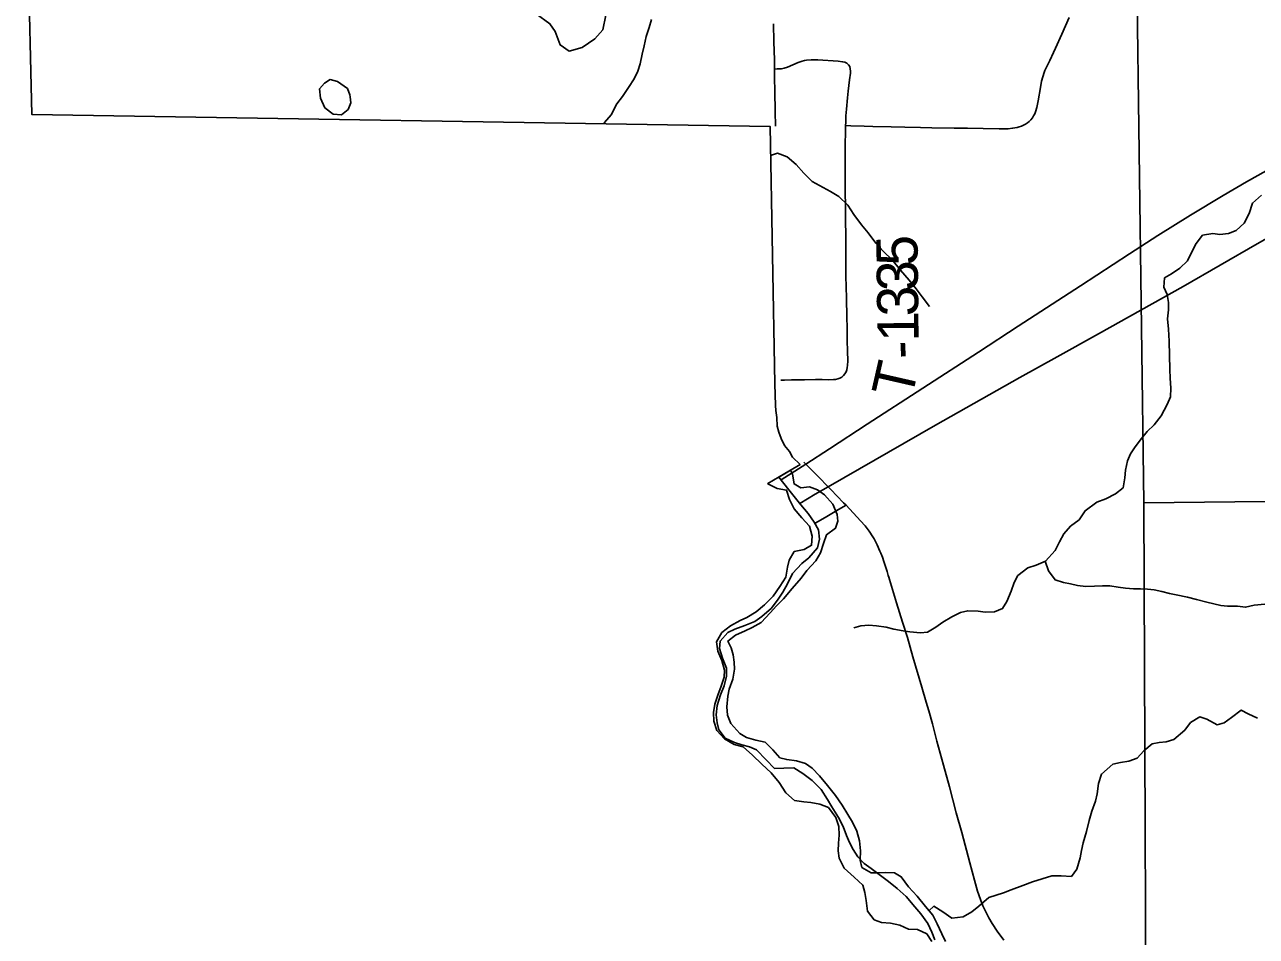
# Model space of a CAD drawing. Extents: x 1874609 to 2204689, y 815661 to 1281160.
# Drawn here: x 1993886 to 2002860, y 1017006 to 1023652 of the extents above; entities that cross this region are included whole.
import ezdxf

# ---------------------------------------------------------------- set-up
doc = ezdxf.new("R2010")
doc.units = 0
for name, color, linetype in [('GM_X_Adjacent_County', 7, 'Continuous'), ('GM_X_County', 7, 'Continuous'), ('GM_X_County_Road', 7, 'Continuous'), ('GM_X_Interstate_Route', 7, 'Continuous'), ('GM_X_Major_Lake', 7, 'Continuous'), ('GM_X_Minor_Lake', 7, 'Continuous'), ('GM_X_Minor_River', 7, 'Continuous'), ('GM_X_Section', 7, 'Continuous'), ('GM_X_State_Route', 7, 'Continuous'), ('GM_X_Township', 7, 'Continuous'), ('GM_X_Township_Road', 7, 'Continuous'), ('GM_X_Township_Road_Text', 7, 'Continuous')]:
    doc.layers.add(name, color=color, linetype=linetype)

msp = doc.modelspace()

# ---------------------------------------------------------------- linework, layer by layer
at = {"layer": 'GM_X_Adjacent_County'}
msp.add_lwpolyline([(1993885.9, 1025282.7), (1993938.6, 1022996.1), (1999318.6, 1022908.6), (1999352.6, 1021034.3), (1999355.5, 1020876.3), (1999359.4, 1020838.3), (1999365.4, 1020788.2), (1999367.4, 1020726.1), (1999381.4, 1020682.1), (1999397.4, 1020636), (1999421.4, 1020584), (1999457.3, 1020539.9), (1999481.3, 1020497.9), (1999535.4, 1020445.8), (1999379.4, 1020353.9), (1999454, 1020260.6), (1999541.2, 1020151.5), (1999593.2, 1020089.4), (1999638.4, 1020025.1), (1999669.2, 1019969.3), (1999677.2, 1019901.2), (1999663.1, 1019837.1), (1999599, 1019765), (1999549, 1019723), (1999480.9, 1019650.9), (1999444.8, 1019574.8), (1999410.7, 1019514.7), (1999376.7, 1019464.6), (1999326.6, 1019398.6), (1999256.5, 1019336.5), (1999204.5, 1019302.4), (1999132.4, 1019272.4), (1999060.3, 1019244.3), (1999008.3, 1019220.3), (1998952.2, 1019158.2), (1998948.2, 1019104.2), (1998970.2, 1019034.1), (1999000.1, 1018962), (1998998.1, 1018903.9), (1998982.1, 1018831.8), (1998956, 1018765.7), (1998931.9, 1018689.6), (1998923.9, 1018621.6), (1998931.9, 1018561.5), (1998943.8, 1018511.4), (1998989.8, 1018451.4), (1999057.9, 1018419.3), (1999111.9, 1018403.3), (1999167.9, 1018387.3), (1999218, 1018365.3), (1999288, 1018293.2), (1999350, 1018229.1), (1999418, 1018233.1), (1999490.1, 1018235.2), (1999556.1, 1018193.1), (1999624.1, 1018143.1), (1999688.2, 1018077), (1999736.2, 1018004.9), (1999766.1, 1017950.8), (1999816.1, 1017872.7), (1999848.1, 1017806.7), (1999874.1, 1017740.6), (1999896.1, 1017690.5), (1999922.1, 1017638.5), (1999956.1, 1017586.4), (2000002.1, 1017536.3), (2000052.1, 1017500.3), (2000130.1, 1017442.2), (2000180.1, 1017406.2), (2000242.1, 1017354.1), (2000308.2, 1017296.1), (2000370.2, 1017222), (2000416.2, 1017169.9), (2000466.2, 1017099.9), (2000496.2, 1017037.8), (2000518.1, 1016981.7)], dxfattribs=at)
at = {"layer": 'GM_X_County'}
msp.add_lwpolyline([(2000518.1, 1016981.7), (2000496.2, 1017037.8), (2000466.2, 1017099.9), (2000416.2, 1017169.9), (2000370.2, 1017222), (2000308.2, 1017296.1), (2000242.1, 1017354.1), (2000180.1, 1017406.2), (2000130.1, 1017442.2), (2000052.1, 1017500.3), (2000002.1, 1017536.3), (1999956.1, 1017586.4), (1999922.1, 1017638.5), (1999896.1, 1017690.5), (1999874.1, 1017740.6), (1999848.1, 1017806.7), (1999816.1, 1017872.7), (1999766.1, 1017950.8), (1999736.2, 1018004.9), (1999688.2, 1018077), (1999624.1, 1018143.1), (1999556.1, 1018193.1), (1999490.1, 1018235.2), (1999418, 1018233.1), (1999350, 1018229.1), (1999288, 1018293.2), (1999218, 1018365.3), (1999167.9, 1018387.3), (1999111.9, 1018403.3), (1999057.9, 1018419.3), (1998989.8, 1018451.4), (1998943.8, 1018511.4), (1998931.9, 1018561.5), (1998923.9, 1018621.6), (1998931.9, 1018689.6), (1998956, 1018765.7), (1998982.1, 1018831.8), (1998998.1, 1018903.9), (1999000.1, 1018962), (1998970.2, 1019034.1), (1998948.2, 1019104.2), (1998952.2, 1019158.2), (1999008.3, 1019220.3), (1999060.3, 1019244.3), (1999132.4, 1019272.4), (1999204.5, 1019302.4), (1999256.5, 1019336.5), (1999326.6, 1019398.6), (1999376.7, 1019464.6), (1999410.7, 1019514.7), (1999444.8, 1019574.8), (1999480.9, 1019650.9), (1999549, 1019723), (1999599, 1019765), (1999663.1, 1019837.1), (1999677.2, 1019901.2), (1999669.2, 1019969.3), (1999638.4, 1020025.1), (1999593.2, 1020089.4), (1999541.2, 1020151.5), (1999454, 1020260.6), (1999379.4, 1020353.9), (1999535.4, 1020445.8), (1999481.3, 1020497.9), (1999457.3, 1020539.9), (1999421.4, 1020584), (1999397.4, 1020636), (1999381.4, 1020682.1), (1999367.4, 1020726.1), (1999365.4, 1020788.2), (1999359.4, 1020838.3), (1999355.5, 1020876.3), (1999352.6, 1021034.3), (1999318.6, 1022908.6), (1993938.6, 1022996.1), (1993885.9, 1025282.7)], dxfattribs=at)
at = {"layer": 'GM_X_County_Road'}
msp.add_lwpolyline([(1999644.2, 1020016.9), (1999718.1, 1020058.5), (1999816.1, 1020116.4), (1999870.1, 1020148.4)], dxfattribs=at)
at = {"layer": 'GM_X_Interstate_Route'}
for points in [[(1999397.6, 1020333), (1999577.2, 1020449), (1999748.8, 1020559.9), (2000023.6, 1020739.2), (2000836, 1021265.4), (2001124.5, 1021453.6), (2001578.6, 1021748), (2001936, 1021980.7), (2002142.6, 1022113.9), (2002378.7, 1022262), (2002617.2, 1022406.1), (2002787, 1022505.2), (2002930.1, 1022585.1), (2003132.3, 1022693.4), (2003846.3, 1023062.1), (2004371.2, 1023332.4), (2004866.5, 1023588.6), (2005594.9, 1023965.1)], [(1999532.4, 1020162.3), (1999644.7, 1020228.3), (1999740.3, 1020283.1), (2000522.4, 1020731.1), (2001135.7, 1021080), (2001408.5, 1021231.1), (2001710.1, 1021397.5), (2002325.9, 1021741.8), (2002865.8, 1022053.4), (2003336, 1022322), (2003748.7, 1022558.5), (2004261.2, 1022851.8), (2004673.8, 1023088.6), (2005130.1, 1023348), (2005912.3, 1023797.6)]]:
    msp.add_lwpolyline(points, dxfattribs=at)
at = {"layer": 'GM_X_Major_Lake'}
msp.add_line((1999465.1, 1020404.1), (1999300.1, 1020306.9), dxfattribs=at)
for points in [[(2000594.2, 1016969.7), (2000568.2, 1017025.8), (2000534.2, 1017097.9), (2000502.2, 1017160), (2000448.2, 1017224), (2000388.2, 1017298.1), (2000326.2, 1017368.2), (2000272.2, 1017440.3), (2000222.2, 1017470.3), (2000154.1, 1017472.3), (2000104.1, 1017468.3), (2000054.1, 1017468.3), (1999986, 1017508.3), (1999972.1, 1017560.4), (1999976.1, 1017630.5), (1999968.1, 1017702.6), (1999948.2, 1017772.7), (1999916.2, 1017838.8), (1999884.2, 1017894.8), (1999842.2, 1017962.9), (1999792.2, 1018033), (1999734.2, 1018107), (1999676.2, 1018177.1), (1999624.2, 1018231.2), (1999574.2, 1018265.2), (1999508.1, 1018285.2), (1999438.1, 1018295.3), (1999388, 1018307.3), (1999336, 1018365.3), (1999282, 1018421.4), (1999212, 1018437.4), (1999146, 1018455.4), (1999095.9, 1018485.4), (1999031.9, 1018557.5), (1999005.9, 1018619.6), (1999002, 1018679.7), (1999010, 1018757.8), (1999018.1, 1018807.8), (1999046.1, 1018879.9), (1999058.2, 1018954), (1999056.2, 1019004.1), (1999048.2, 1019058.1), (1999032.2, 1019108.2), (1999010.2, 1019158.3), (1999064.3, 1019202.3), (1999136.4, 1019232.4), (1999186.4, 1019256.4), (1999252.5, 1019294.4), (1999316.6, 1019364.5), (1999364.6, 1019416.6), (1999414.7, 1019466.7), (1999478.8, 1019540.8), (1999542.9, 1019616.9), (1999584.9, 1019672.9), (1999649, 1019743), (1999685.1, 1019801.1), (1999707.1, 1019869.2), (1999727.2, 1019933.3), (1999793.3, 1019981.3), (1999809.3, 1020031.4), (1999805.3, 1020081.5), (1999773.4, 1020155.5), (1999713.4, 1020225.6), (1999663.3, 1020259.7), (1999603.3, 1020283.7), (1999541.2, 1020275.7), (1999491.2, 1020303.7), (1999481.3, 1020375.8), (1999465.1, 1020404.1)], [(1999300.1, 1020306.9), (1999301.1, 1020303.7), (1999369.1, 1020269.6), (1999437.2, 1020259.6), (1999459.1, 1020191.5), (1999493.1, 1020123.5), (1999549.1, 1020057.4), (1999603.1, 1019995.3), (1999623.1, 1019923.2), (1999619.1, 1019857.2), (1999565, 1019825.1), (1999493, 1019811.1), (1999454.9, 1019749), (1999442.9, 1019697), (1999430.8, 1019624.9), (1999388.7, 1019556.8), (1999338.7, 1019484.7), (1999276.6, 1019422.6), (1999214.5, 1019372.5), (1999148.4, 1019330.5), (1999098.4, 1019308.5), (1999028.3, 1019270.4), (1998966.2, 1019220.3), (1998926.2, 1019154.2), (1998936.1, 1019084.2), (1998966.1, 1019018.1), (1998984.1, 1018946), (1998982.1, 1018895.9), (1998960, 1018829.8), (1998936, 1018763.8), (1998913.9, 1018699.7), (1998903.9, 1018637.6), (1998907.8, 1018575.5), (1998929.8, 1018507.5), (1998985.8, 1018445.4), (1999055.9, 1018405.3), (1999121.9, 1018387.3), (1999189.9, 1018327.3), (1999255.9, 1018261.2), (1999325.9, 1018197.1), (1999383.9, 1018127), (1999431.9, 1018053), (1999494, 1017996.9), (1999562, 1017986.9), (1999614, 1017980.9), (1999678.1, 1017970.9), (1999742.1, 1017944.9), (1999796.1, 1017872.8), (1999818.1, 1017806.7), (1999820.1, 1017742.6), (1999816, 1017684.5), (1999814, 1017630.5), (1999820, 1017576.4), (1999855.9, 1017504.3), (1999930, 1017438.2), (1999992, 1017378.2), (2000008, 1017326.1), (2000015.9, 1017268), (2000025.9, 1017189.9), (2000075.9, 1017125.9), (2000127.9, 1017107.9), (2000194, 1017101.9), (2000262, 1017087.8), (2000326, 1017057.8), (2000390.1, 1017055.8), (2000458.1, 1017025.8), (2000496.1, 1016969.7)]]:
    msp.add_lwpolyline(points, dxfattribs=at)
at = {"layer": 'GM_X_Minor_Lake'}
for points in [[(1997634.8, 1024076.7), (1997548.5, 1024090.7), (1997474.8, 1024074.9), (1997385.8, 1024030.7), (1997371.2, 1023970.3), (1997413.1, 1023891.1), (1997458.1, 1023848.1), (1997497.4, 1023791), (1997612.9, 1023729.6), (1997712.5, 1023657.9), (1997749.9, 1023600.7), (1997788.1, 1023503.4), (1997853.2, 1023458.9), (1997946.6, 1023485.2), (1998039.2, 1023549.4), (1998097.7, 1023614.9), (1998121.2, 1023721.7), (1998094.2, 1023851.2), (1998070.1, 1023940.8), (1998016.3, 1024015.7), (1997952.4, 1024014.1), (1997904.7, 1023997), (1997856.9, 1023987.8)], [(1996165.5, 1023236.6), (1996111.5, 1023251.3), (1996070.1, 1023224.2), (1996033, 1023183.3), (1996040.6, 1023115.4), (1996072.2, 1023046), (1996133.3, 1022999.4), (1996193.5, 1022994.8), (1996242.6, 1023034), (1996261.5, 1023082.5), (1996256.5, 1023124.5), (1996254.1, 1023140.5), (1996237, 1023186.1)], [(1996165.8, 1023236.5), (1996111.5, 1023251.3), (1996070.1, 1023224.2), (1996033, 1023183.3), (1996040.6, 1023115.4), (1996072.2, 1023046), (1996133.3, 1022999.4), (1996193.5, 1022994.8), (1996242.6, 1023034), (1996261.5, 1023082.5), (1996256.5, 1023124.5), (1996254.1, 1023140.5), (1996237, 1023186.1)], [(1996237, 1023186.1), (1996165.5, 1023236.6)], [(1996237, 1023186.1), (1996165.5, 1023236.6)]]:
    msp.add_lwpolyline(points, dxfattribs=at)
at = {"layer": 'GM_X_Minor_River'}
for points in [[(1998109.2, 1022930.4), (1998109.4, 1022938.1), (1998158, 1022995.4), (1998200.2, 1023074.5), (1998241, 1023127.6), (1998285.5, 1023192.7), (1998326, 1023257.8), (1998352.7, 1023312.5), (1998371.5, 1023367), (1998385.9, 1023437.5), (1998400.5, 1023497.9), (1998414.9, 1023564.4), (1998435.4, 1023631), (1998452, 1023689.5)], [(1999326.4, 1022700.7), (1999370.9, 1022713.7), (1999441.6, 1022687.3), (1999506.8, 1022632.8), (1999562.3, 1022570), (1999623.7, 1022509.4), (1999702.8, 1022465.2), (1999757.5, 1022436.4), (1999818.3, 1022399.8), (1999883.8, 1022335.3), (1999927.4, 1022268.2), (1999983.2, 1022191.4), (2000030.5, 1022134.4), (2000086.3, 1022059.6), (2000143.7, 1021998.9), (2000207.2, 1021936.3), (2000266.9, 1021861.6), (2000330.6, 1021789), (2000382.1, 1021726.1), (2000425.5, 1021667), (2000477.2, 1021596.2)], [(1999927.3, 1019255.2), (1999979, 1019268.5), (2000036.9, 1019273.9), (2000093, 1019269.2), (2000161.3, 1019258.8), (2000217.6, 1019246.1), (2000285.9, 1019233.7), (2000336.1, 1019224.9), (2000412.3, 1019218.7), (2000464.2, 1019223.9), (2000523.4, 1019259.4), (2000576.5, 1019296.7), (2000641.6, 1019336.3), (2000702.9, 1019365.8), (2000756.6, 1019379.1), (2000832.7, 1019376.9), (2000884.9, 1019368.1), (2000950.9, 1019371.7), (2001010.3, 1019395.2), (2001041.1, 1019448), (2001073.4, 1019522.9), (2001096, 1019585.5), (2001122.8, 1019636.2), (2001193.5, 1019692), (2001255.1, 1019711.5), (2001324.4, 1019741.2), (2001394.6, 1019819), (2001425.2, 1019881.8), (2001455.8, 1019940.6), (2001504.6, 1019995.9), (2001567.5, 1020041.5), (2001612, 1020108.6), (2001696.6, 1020170.7), (2001764, 1020196.4), (2001833.2, 1020232.1), (2001890.2, 1020275.5), (2001902.5, 1020347.9), (2001907.2, 1020404.1), (2001919.6, 1020472.5), (2001942.5, 1020523.2), (2001977.3, 1020574.1), (2002023.9, 1020635.3), (2002064.7, 1020686.3), (2002115.6, 1020733.6), (2002166.1, 1020800.9), (2002210.2, 1020882.1), (2002232.9, 1020938.7), (2002235.5, 1021000.9), (2002231.7, 1021074.9), (2002228.3, 1021138.9), (2002223.5, 1021345.2), (2002219.4, 1021433.2), (2002211.7, 1021507.1), (2002220.2, 1021573.4), (2002218.9, 1021627.5), (2002209.6, 1021685.4), (2002186.3, 1021738.9), (2002190.8, 1021805.1), (2002242.1, 1021836.4), (2002303.2, 1021875.9), (2002358, 1021929.3), (2002390.4, 1021996.2), (2002421, 1022057), (2002467.6, 1022118.2), (2002543.4, 1022130), (2002593.5, 1022123.2), (2002655.4, 1022128.7), (2002712.9, 1022152.1), (2002769.7, 1022203.5), (2002806.1, 1022274.5), (2002832.4, 1022349.2), (2002897, 1022408.8)], [(2001321.6, 1019740), (2001344, 1019671.5), (2001393.6, 1019604.6), (2001454, 1019586), (2001504.3, 1019575.2), (2001556.6, 1019562.4), (2001616.8, 1019555.8), (2001680.7, 1019559.3), (2001738.7, 1019560.7), (2001792.7, 1019560), (2001853, 1019551.4), (2001907.1, 1019544.7), (2001963.3, 1019540), (2002015.3, 1019539.2), (2002065.4, 1019536.4), (2002115.5, 1019531.6), (2002171.8, 1019518.9), (2002226.1, 1019506.2), (2002276.4, 1019495.3), (2002358.8, 1019479.3), (2002423.2, 1019460.8), (2002497.7, 1019442.5), (2002550, 1019429.7), (2002600.2, 1019418.9), (2002650.4, 1019412.1), (2002722.4, 1019411.8), (2002780.6, 1019405.2), (2002844.3, 1019420.7), (2002922.1, 1019428.5)], [(2000474.3, 1017193.1), (2000510.5, 1017225.6), (2000575.5, 1017185.1), (2000640.6, 1017138.5), (2000722.4, 1017148.5), (2000785.6, 1017184.1), (2000838.6, 1017227.4), (2000911.2, 1017289.2), (2000962.8, 1017306.5), (2001018.4, 1017323.8), (2001073.9, 1017345.2), (2001159.2, 1017377.3), (2001228.6, 1017402.9), (2001300.1, 1017426.7), (2001369.7, 1017446.4), (2001437.6, 1017448), (2001511.8, 1017443.7), (2001552.5, 1017496.8), (2001574.7, 1017577.4), (2001585.4, 1017631.8), (2001598.1, 1017688.2), (2001622.2, 1017770.9), (2001642.3, 1017851.5), (2001660.8, 1017918.1), (2001687.1, 1017990.8), (2001699.9, 1018045.2), (2001710.1, 1018121.6), (2001732.5, 1018188.2), (2001814.9, 1018260.3), (2001870.6, 1018273.7), (2001930.4, 1018283.1), (2001991.9, 1018304.6), (2002040.7, 1018357.8), (2002099.5, 1018409.3), (2002151.3, 1018418.6), (2002203.2, 1018423.8), (2002258.8, 1018441.2), (2002339.3, 1018509.2), (2002380, 1018564.2), (2002447.1, 1018605.9), (2002497.5, 1018589.1), (2002574.4, 1018548.8), (2002626.1, 1018562.1), (2002677.2, 1018601.3), (2002750, 1018655.2), (2002800.6, 1018628.3), (2002867.4, 1018597.8)]]:
    msp.add_lwpolyline(points, dxfattribs=at)
at = {"layer": 'GM_X_Section'}
for points in [[(2001971.4, 1025281.6), (2002195.5, 1025283.8), (2007373.6, 1025264.7), (2007432.8, 1019964.2), (2003144.4, 1020125.3), (2003143.5, 1020178), (2002039, 1020167.2)], [(2002039, 1020167.2), (2003143.5, 1020178), (2003144.4, 1020125.3), (2007432.8, 1019964.2), (2007536.1, 1014673.9), (2003151.7, 1014756.7), (2003151.7, 1014819.4), (2002062, 1014826.6)]]:
    msp.add_lwpolyline(points, close=True, dxfattribs=at)
at = {"layer": 'GM_X_State_Route'}
for points in [[(1999355.5, 1022912.3), (1999353.4, 1023019.7), (1999351.5, 1023166.8), (1999349.2, 1023264.8), (1999348.5, 1023327.2), (1999347.8, 1023362.5), (1999348.2, 1023395.3), (1999346.8, 1023461), (1999345.2, 1023526.6), (1999341.9, 1023657.6)], [(1999760.1, 1020262.6), (1999749.7, 1020273.4), (1999740.3, 1020283.1), (1999669.6, 1020355.6), (1999577.2, 1020449), (1999563.8, 1020462.6)], [(2001019, 1016978.5), (2000970.8, 1017044.6), (2000935, 1017099.2), (2000910.2, 1017141.5), (2000887.6, 1017184.9), (2000867.1, 1017229.4), (2000849, 1017274.8), (2000827.9, 1017336.7), (2000804.9, 1017415.2), (2000771, 1017542), (2000713.3, 1017764.3), (2000673.7, 1017906.6), (2000623.7, 1018096.9), (2000580.2, 1018255.1), (2000532.8, 1018429.2), (2000499, 1018556), (2000473.5, 1018650.9), (2000454.9, 1018713.7), (2000422.5, 1018823.7), (2000356.7, 1019043.7), (2000317.2, 1019185.6), (2000282.6, 1019295.2), (2000238.8, 1019436.8), (2000185.8, 1019608.5), (2000181.5, 1019623.4), (2000177.5, 1019637.5), (2000169.5, 1019664.7), (2000160.4, 1019694.4), (2000155.5, 1019709.6), (2000145.8, 1019739.1), (2000135, 1019769.3), (2000122.8, 1019799.4), (2000116.8, 1019814.1), (2000097.2, 1019859.1), (2000074.6, 1019903.5), (2000066.1, 1019917.7), (2000038.7, 1019959), (2000008.7, 1019998.4), (1999976.5, 1020036), (1999870.1, 1020148.4), (1999852.3, 1020167.2), (1999760.1, 1020262.6)]]:
    msp.add_lwpolyline(points, dxfattribs=at)
at = {"layer": 'GM_X_Township'}
msp.add_lwpolyline([(2000518.1, 1016981.7), (2000496.2, 1017037.8), (2000466.2, 1017099.9), (2000416.2, 1017169.9), (2000370.2, 1017222), (2000308.2, 1017296.1), (2000242.1, 1017354.1), (2000180.1, 1017406.2), (2000130.1, 1017442.2), (2000052.1, 1017500.3), (2000002.1, 1017536.3), (1999956.1, 1017586.4), (1999922.1, 1017638.5), (1999896.1, 1017690.5), (1999874.1, 1017740.6), (1999848.1, 1017806.7), (1999816.1, 1017872.7), (1999766.1, 1017950.8), (1999736.2, 1018004.9), (1999688.2, 1018077), (1999624.1, 1018143.1), (1999556.1, 1018193.1), (1999490.1, 1018235.2), (1999418, 1018233.1), (1999350, 1018229.1), (1999288, 1018293.2), (1999218, 1018365.3), (1999167.9, 1018387.3), (1999111.9, 1018403.3), (1999057.9, 1018419.3), (1998989.8, 1018451.4), (1998943.8, 1018511.4), (1998931.9, 1018561.5), (1998923.9, 1018621.6), (1998931.9, 1018689.6), (1998956, 1018765.7), (1998982.1, 1018831.8), (1998998.1, 1018903.9), (1999000.1, 1018962), (1998970.2, 1019034.1), (1998948.2, 1019104.2), (1998952.2, 1019158.2), (1999008.3, 1019220.3), (1999060.3, 1019244.3), (1999132.4, 1019272.4), (1999204.5, 1019302.4), (1999256.5, 1019336.5), (1999326.6, 1019398.6), (1999376.7, 1019464.6), (1999410.7, 1019514.7), (1999444.8, 1019574.8), (1999480.9, 1019650.9), (1999549, 1019723), (1999599, 1019765), (1999663.1, 1019837.1), (1999677.2, 1019901.2), (1999669.2, 1019969.3), (1999638.4, 1020025.1), (1999593.2, 1020089.4), (1999541.2, 1020151.5), (1999454, 1020260.6), (1999379.4, 1020353.9), (1999535.4, 1020445.8), (1999481.3, 1020497.9), (1999457.3, 1020539.9), (1999421.4, 1020584), (1999397.4, 1020636), (1999381.4, 1020682.1), (1999367.4, 1020726.1), (1999365.4, 1020788.2), (1999359.4, 1020838.3), (1999355.5, 1020876.3), (1999352.6, 1021034.3), (1999318.6, 1022908.6), (1993938.6, 1022996.1), (1993885.9, 1025282.7)], dxfattribs=at)
at = {"layer": 'GM_X_Township_Road'}
for points in [[(1999866.8, 1022915.7), (1999904, 1022914.6), (2000001.6, 1022911.7), (2000066.1, 1022909.7), (2000199.1, 1022905.7), (2000297.4, 1022903.4), (2000412.2, 1022901), (2000494, 1022899.6), (2000657.2, 1022897.6), (2000755.3, 1022896.2), (2000869.8, 1022894.4), (2000984.7, 1022892.6), (2001050.6, 1022893.2), (2001083.6, 1022896.1), (2001116.4, 1022901.7), (2001132.6, 1022906.1), (2001148.5, 1022911.4), (2001164, 1022918), (2001178.8, 1022926.2), (2001192.7, 1022935.8), (2001205.5, 1022946.7), (2001217.2, 1022958.8), (2001227.7, 1022972), (2001236.8, 1022986), (2001244.5, 1023000.7), (2001251, 1023016), (2001260.8, 1023047.5), (2001270.9, 1023095.6), (2001286.2, 1023192.3), (2001295.2, 1023240.2), (2001302.7, 1023271.7), (2001312.5, 1023302.1), (2001318.8, 1023316.7), (2001341.1, 1023360.2), (2001354.6, 1023390.2), (2001382.4, 1023449.6), (2001395.7, 1023479.5), (2001443, 1023583.3), (2001495.8, 1023702.6)], [(1999866.8, 1022915.7), (1999867.7, 1022938.1), (1999869.8, 1022987.3), (1999872.5, 1023036.3), (1999880.1, 1023117.8), (1999885.6, 1023166.8), (1999895.9, 1023248.3), (1999901.7, 1023297.3), (1999902.1, 1023313.7), (1999900.9, 1023330.1), (1999896.8, 1023345.9), (1999888.3, 1023359.9), (1999876.1, 1023370.8), (1999861.3, 1023377.6), (1999845.3, 1023381.5), (1999812.6, 1023385.6), (1999665, 1023395.4), (1999615.8, 1023396.3), (1999583.1, 1023393.3), (1999567, 1023390.1), (1999551.1, 1023385.9), (1999520.2, 1023374.8), (1999444.7, 1023342.3), (1999419.6, 1023334.3), (1999398.9, 1023330.4), (1999369, 1023328.4), (1999348.5, 1023327.2)], [(1999394, 1021060.6), (1999422.2, 1021061.1), (1999472.1, 1021062.1), (1999537, 1021063.1), (1999568.7, 1021063.8), (1999646.9, 1021064.8), (1999679.4, 1021065.1), (1999695.8, 1021065), (1999745, 1021063.6), (1999777.7, 1021064), (1999794, 1021065.7), (1999810, 1021069), (1999825.3, 1021074.5), (1999839.4, 1021082.6), (1999851.8, 1021093.3), (1999862.1, 1021106), (1999870, 1021120.3), (1999875.5, 1021135.8), (1999879, 1021151.9), (1999881.1, 1021168.2), (1999882.3, 1021201.1), (1999880.8, 1021270.6), (1999879.2, 1021349.8), (1999877.4, 1021438.7), (1999875.7, 1021521.5), (1999873, 1021654.8), (1999871.2, 1021742.6), (1999869.7, 1021817), (1999869.6, 1021907.1), (1999869.4, 1021998.3), (1999869.2, 1022087), (1999867.9, 1022136), (1999865.9, 1022201.3), (1999866.2, 1022217.7), (1999865.9, 1022234), (1999865.3, 1022250.5), (1999865.1, 1022267), (1999865.2, 1022299.6), (1999865.5, 1022331.5), (1999865.5, 1022347.7), (1999864.3, 1022413.3), (1999863.7, 1022528.3), (1999863.1, 1022676.2), (1999863.1, 1022758.3), (1999865.8, 1022889.1), (1999866.8, 1022915.7)]]:
    msp.add_lwpolyline(points, dxfattribs=at)

# ---------------------------------------------------------------- texts
at = {"layer": 'GM_X_Township_Road_Text'}
for s, rotation, p in [('5', 90.73992, (2000392.9, 1021896.7)), ('3', 90.72968, (2000395.3, 1021711.9)), ('3', 90.68112, (2000397.5, 1021526.8)), ('1', 90.50999, (2000399.1, 1021341)), ('-', 92.7262, (2000404.9, 1021221)), ('T', 77.11861, (2000347, 1020913.8))]:
    msp.add_text(s, height=300, rotation=rotation, dxfattribs=at).set_placement(p)

doc.saveas('drawing.dxf')
